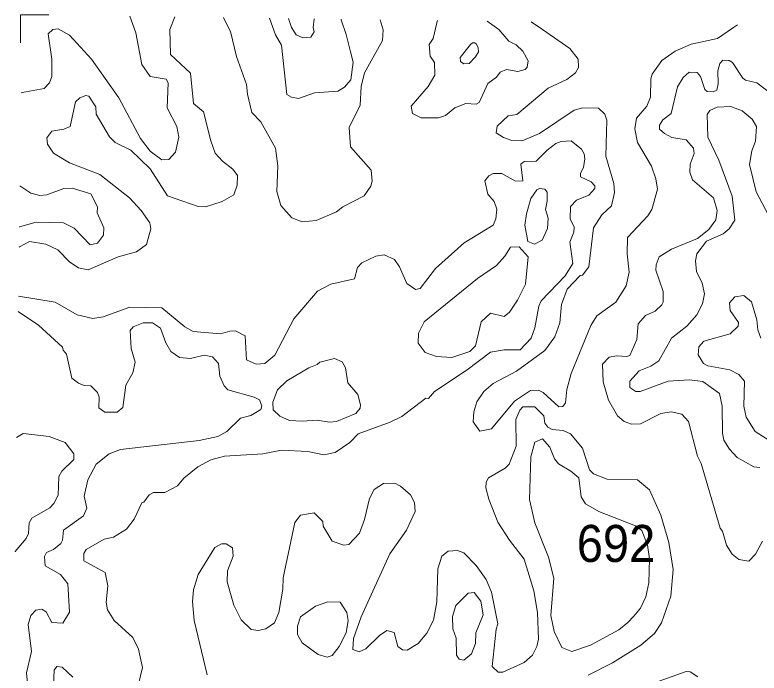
# Model space of a CAD drawing. Extents: x 763.2 to 816.8, y 7896.5 to 7952.7.
# Drawn here: x 763.937 to 767.154, y 7949.814 to 7952.659 of the extents above; entities that cross this region are included whole.
import ezdxf

# ---------------------------------------------------------------- set-up
doc = ezdxf.new("R2010")
doc.units = 0
doc.header["$LTSCALE"] = 0.064
doc.layers.add('2', color=7, linetype='Continuous', lineweight=13)
doc.layers.add('63', color=7, linetype='Continuous', lineweight=13)
doc.layers.add('21', color=7, linetype='Continuous')

msp = doc.modelspace()

# ---------------------------------------------------------------- linework, layer by layer
at = {"layer": '2'}
for points in [[(763.955, 7951.6559), (763.9573, 7951.6572), (763.9998, 7951.6799), (764.0706, 7951.6685), (764.1225, 7951.6441), (764.1737, 7951.5901), (764.2122, 7951.5652), (764.2535, 7951.5568), (764.3836, 7951.6129), (764.4618, 7951.6357), (764.5053, 7951.6674), (764.5239, 7951.7344), (764.5195, 7951.7609), (764.482, 7951.8141), (764.4317, 7951.8679), (764.3047, 7951.9687), (764.1732, 7952.0199), (764.1033, 7952.062), (764.0775, 7952.1008), (764.0746, 7952.1282), (764.0969, 7952.1559), (764.1488, 7952.1648), (764.1753, 7952.1766), (764.1994, 7952.2833), (764.2177, 7952.3006), (764.2442, 7952.3107), (764.2564, 7952.3072), (764.2869, 7952.2622), (764.288, 7952.2307), (764.3457, 7952.1317), (764.3704, 7952.1071), (764.4386, 7952.0743), (764.5213, 7951.9935), (764.5966, 7951.8776), (764.7288, 7951.8311), (764.7611, 7951.8295), (764.8332, 7951.8526), (764.8832, 7951.8821), (764.8978, 7951.9237), (764.8984, 7951.9647), (764.8784, 7951.9928), (764.8339, 7952.0264), (764.8032, 7952.0613), (764.7837, 7952.1145), (764.7528, 7952.2398), (764.7085, 7952.2757), (764.6953, 7952.4069), (764.6098, 7952.4877), (764.6065, 7952.5958), (764.6275, 7952.6505)], [(764.4337, 7952.6532), (764.4599, 7952.5813), (764.4859, 7952.4444), (764.5213, 7952.3935), (764.5913, 7952.3815), (764.5997, 7952.3656), (764.5953, 7952.2577), (764.6375, 7952.1763), (764.6459, 7952.1301), (764.6314, 7952.0659), (764.6019, 7952.0341), (764.5721, 7952.0323), (764.5209, 7952.0697), (764.4795, 7952.1244), (764.3861, 7952.3012), (764.2686, 7952.4676), (764.1736, 7952.5711), (764.1232, 7952.5984), (764.1012, 7952.596), (764.0808, 7952.5772), (764.097, 7952.4677), (764.0968, 7952.3933), (764.086, 7952.3654), (764.0638, 7952.3409), (763.9686, 7952.3236), (763.9642, 7952.3228)], [(764.8382, 7952.6476), (764.8391, 7952.6458), (764.8688, 7952.5877), (764.8943, 7952.4797), (764.9379, 7952.3585), (764.942, 7952.3162), (764.9615, 7952.2374), (765.0006, 7952.1975), (765.0636, 7952.0829), (765.0731, 7952.0061), (765.0696, 7951.896), (765.0864, 7951.8346), (765.1338, 7951.7816), (765.1784, 7951.764), (765.2389, 7951.7709), (765.3266, 7951.8086), (765.3538, 7951.8293), (765.4471, 7951.877), (765.4753, 7951.9193), (765.4806, 7951.9404), (765.4774, 7951.9877), (765.3879, 7952.0893), (765.3823, 7952.1724), (765.4291, 7952.2695), (765.4331, 7952.3498), (765.4474, 7952.4084), (765.5265, 7952.5483), (765.5284, 7952.5946), (765.5151, 7952.6382)], [(765.0373, 7952.6448), (765.0374, 7952.6445), (765.0639, 7952.5727), (765.0893, 7952.528), (765.1125, 7952.3149), (765.1324, 7952.303), (765.1634, 7952.2971), (765.2321, 7952.3221), (765.3332, 7952.3296), (765.3622, 7952.3474), (765.3885, 7952.3789), (765.3986, 7952.4551), (765.387, 7952.4991), (765.3687, 7952.5746), (765.3476, 7952.6382), (765.3468, 7952.6405)], [(765.1201, 7952.6437), (765.1215, 7952.6391), (765.1322, 7952.6043), (765.1523, 7952.5726), (765.1818, 7952.5595), (765.2158, 7952.5628), (765.2304, 7952.586), (765.2262, 7952.6046), (765.231, 7952.6414), (765.2311, 7952.6421)], [(765.7637, 7952.6347), (765.7611, 7952.6243), (765.7443, 7952.5565), (765.7274, 7952.5311), (765.7315, 7952.4804), (765.7508, 7952.453), (765.7519, 7952.3979), (765.7235, 7952.35), (765.65, 7952.264), (765.6551, 7952.2326), (765.6935, 7952.2144), (765.7674, 7952.2144), (765.7986, 7952.2238), (765.839, 7952.2567), (765.8857, 7952.2765), (765.9303, 7952.2735), (765.9431, 7952.2811), (765.9811, 7952.3623), (766.018, 7952.3902), (766.0347, 7952.411), (766.0615, 7952.4233), (766.1113, 7952.4147), (766.1432, 7952.4234), (766.1511, 7952.4335), (766.1561, 7952.4601), (766.1331, 7952.5017), (766.103, 7952.5295), (766.0716, 7952.5452), (766.029, 7952.5964), (765.9782, 7952.6317)], [(766.1691, 7952.6291), (766.2172, 7952.5955), (766.3352, 7952.5132), (766.371, 7952.4684), (766.3728, 7952.4319), (766.3606, 7952.4093), (766.3221, 7952.3802), (766.242, 7952.3431), (766.1072, 7952.2279), (766.0684, 7952.223), (766.0219, 7952.1785), (766.0166, 7952.1489), (766.0493, 7952.1287), (766.0854, 7952.1166), (766.1296, 7952.1142), (766.2051, 7952.1458), (766.354, 7952.2471), (766.3913, 7952.2568), (766.46, 7952.2565), (766.487, 7952.2298), (766.4961, 7952.204), (766.4915, 7952.0482), (766.5259, 7951.9298), (766.5292, 7951.891), (766.5155, 7951.8344), (766.4736, 7951.7953), (766.4373, 7951.7391), (766.4176, 7951.5709), (766.3903, 7951.5349), (766.3808, 7951.5329), (766.3246, 7951.4733), (766.2993, 7951.4072), (766.2924, 7951.3284), (766.2703, 7951.2679), (766.2272, 7951.2091), (766.1053, 7951.1196), (766.0039, 7951.0657), (765.9635, 7951.0318), (765.9331, 7950.9871), (765.9205, 7950.9436), (765.9179, 7950.9004), (765.946, 7950.8606), (765.9975, 7950.8708), (766.0971, 7950.9896), (766.1661, 7951.0355), (766.2004, 7951.0373), (766.2198, 7951.0277), (766.2876, 7950.9647), (766.305, 7950.9667), (766.3162, 7950.9829), (766.3223, 7951.0397), (766.3407, 7951.1096), (766.4269, 7951.3173), (766.4517, 7951.359), (766.5349, 7951.418), (766.5797, 7951.4888), (766.5916, 7951.5478), (766.5835, 7951.626), (766.585, 7951.6969), (766.6726, 7951.7907), (766.6905, 7951.8187), (766.7147, 7951.9061), (766.7079, 7951.9509), (766.6887, 7952.0054), (766.6279, 7952.1074), (766.6164, 7952.1664), (766.6235, 7952.2127), (766.6685, 7952.2645), (766.6849, 7952.3032), (766.6854, 7952.3827), (766.6919, 7952.403), (766.7331, 7952.4623), (766.7909, 7952.5026), (766.8595, 7952.5328), (766.9739, 7952.5575), (767.0437, 7952.6053), (767.0602, 7952.6166)], [(767.2216, 7952.3069), (767.1446, 7952.3649), (767.0943, 7952.3774), (767.0828, 7952.3859), (767.0381, 7952.453), (767.024, 7952.4618), (766.9969, 7952.4639), (766.984, 7952.4494), (766.9749, 7952.4173), (766.9762, 7952.3611), (766.9708, 7952.3339), (766.9549, 7952.3261), (766.9292, 7952.3277), (766.9188, 7952.3365), (766.9005, 7952.3931), (766.8856, 7952.4099), (766.8516, 7952.411), (766.8251, 7952.3883), (766.8011, 7952.3483), (766.7743, 7952.233), (766.7379, 7952.2057), (766.7232, 7952.1831), (766.7238, 7952.1659), (766.7443, 7952.1458), (766.7763, 7952.1289), (766.8389, 7952.119), (766.8704, 7952.0832), (766.8725, 7952.0607), (766.8553, 7952.0142), (766.8545, 7951.9796), (766.8663, 7951.9463), (766.9567, 7951.8683), (766.9729, 7951.814), (766.9663, 7951.7736), (766.9372, 7951.7315), (766.8879, 7951.6924), (766.7751, 7951.6468), (766.7225, 7951.6128), (766.7086, 7951.5788), (766.7068, 7951.5565), (766.7393, 7951.4637), (766.7395, 7951.418), (766.7337, 7951.4053), (766.7039, 7951.3781), (766.663, 7951.3601), (766.6316, 7951.3232), (766.6259, 7951.2569), (766.5945, 7951.1874), (766.5821, 7951.1823), (766.5391, 7951.1853), (766.5056, 7951.1805), (766.4767, 7951.1492), (766.4799, 7951.0726), (766.5025, 7950.9944), (766.542, 7950.9262), (766.5706, 7950.9012), (766.6022, 7950.8897), (766.6407, 7950.8913), (766.7291, 7950.9368), (766.7741, 7950.9438), (766.8198, 7950.9336), (766.8479, 7950.9025), (766.8877, 7950.7525), (766.904, 7950.7196), (766.9858, 7950.4407), (766.9957, 7950.4276), (767.0129, 7950.368), (767.038, 7950.328), (767.0662, 7950.3054), (767.1091, 7950.2984), (767.1389, 7950.3291), (767.1692, 7950.3841)], [(767.1575, 7950.7023), (767.1307, 7950.7055), (767.0585, 7950.7466), (767.026, 7950.7822), (767.002, 7950.8207), (766.996, 7950.8518), (766.9942, 7950.9681), (766.983, 7951.0231), (766.9112, 7951.0751), (766.8529, 7951.0818), (766.7607, 7951.0755), (766.6403, 7951.0309), (766.6213, 7951.0311), (766.5956, 7951.0486), (766.5951, 7951.0765), (766.6349, 7951.1209), (766.6864, 7951.1407), (766.7208, 7951.1634), (766.7752, 7951.2619), (766.8414, 7951.3135), (766.8846, 7951.3634), (766.9085, 7951.4099), (766.9171, 7951.4542), (766.908, 7951.5003), (766.8831, 7951.5501), (766.8792, 7951.5962), (766.8845, 7951.6268), (766.927, 7951.6815), (766.9986, 7951.7127), (767.025, 7951.7339), (767.0482, 7951.7716), (767.0379, 7951.8762), (766.9797, 7952.0311), (766.932, 7952.131), (766.9287, 7952.2288), (766.9407, 7952.2457), (766.9729, 7952.26), (767.0314, 7952.2634), (767.0808, 7952.2438), (767.1239, 7952.2091), (767.1423, 7952.1773), (767.1377, 7952.1129), (767.1226, 7952.0711), (767.1127, 7952.0119), (767.1404, 7951.8943), (767.2076, 7951.7696)], [(765.7243, 7951.0006), (765.7513, 7951.032), (765.8922, 7951.1249), (765.9923, 7951.201), (766.0519, 7951.2116), (766.121, 7951.211), (766.1691, 7951.2617), (766.1842, 7951.306), (766.2012, 7951.4005), (766.2121, 7951.4236), (766.3161, 7951.5308), (766.3481, 7951.5852), (766.3356, 7951.6766), (766.3532, 7951.7194), (766.3548, 7951.7417), (766.3373, 7951.778), (766.3387, 7951.8307), (766.3649, 7951.8588), (766.4178, 7951.8793), (766.4437, 7951.9082), (766.4431, 7951.9204), (766.428, 7951.9373), (766.3816, 7951.9585), (766.3815, 7951.975), (766.3946, 7951.9995), (766.4009, 7952.0368), (766.3975, 7952.0584), (766.3857, 7952.0782), (766.3411, 7952.1153), (766.2981, 7952.1126), (766.2755, 7952.1036), (766.2373, 7952.0749), (766.1898, 7952.027), (766.1377, 7952.0253), (766.1237, 7952.0142), (766.1327, 7951.9416), (766.1002, 7951.9398), (766.0411, 7951.9739), (766.0045, 7951.9741), (765.9854, 7951.964), (765.9676, 7951.9422), (765.9807, 7951.8838), (766.0081, 7951.8524), (766.0197, 7951.8198), (766.0154, 7951.7778), (766.004, 7951.7504), (765.8785, 7951.6734), (765.7552, 7951.5632), (765.6893, 7951.4765), (765.6683, 7951.4716), (765.6304, 7951.4979), (765.5995, 7951.5706), (765.5772, 7951.6013), (765.5336, 7951.6225), (765.4971, 7951.6158), (765.437, 7951.5871), (765.4184, 7951.5674), (765.4048, 7951.518), (765.3028, 7951.4956), (765.2442, 7951.4646), (765.1427, 7951.3462), (765.0607, 7951.1883), (765.0168, 7951.1526), (764.98, 7951.1495), (764.9387, 7951.169), (764.9318, 7951.2714), (764.8908, 7951.2937), (764.8653, 7951.2929), (764.8259, 7951.2807), (764.707, 7951.291), (764.6716, 7951.311), (764.5719, 7951.3925), (764.4341, 7951.3953), (764.3181, 7951.3537), (764.2737, 7951.3465), (764.2061, 7951.3626), (764.1109, 7951.4171), (763.952, 7951.4428)], [(763.9586, 7951.9204), (764.006, 7951.8881), (764.0453, 7951.8792), (764.0745, 7951.8819), (764.1489, 7951.9082), (764.1851, 7951.9101), (764.2651, 7951.8856), (764.294, 7951.8297), (764.2929, 7951.803), (764.322, 7951.7385), (764.3204, 7951.7071), (764.2944, 7951.6722), (764.2624, 7951.6653), (764.1927, 7951.737), (764.1463, 7951.7603), (764.0286, 7951.7638), (763.9573, 7951.7425), (763.9562, 7951.7422)], [(767.2124, 7950.8111), (767.1362, 7950.858), (767.0979, 7950.9209), (767.088, 7950.9675), (767.0909, 7951.0766), (767.0662, 7951.1047), (767.027, 7951.1256), (766.9322, 7951.1417), (766.914, 7951.1525), (766.8907, 7951.1894), (766.8937, 7951.225), (766.9151, 7951.2488), (767.0282, 7951.2805), (767.0639, 7951.3139), (767.0645, 7951.33), (767.029, 7951.381), (767.0257, 7951.4146), (767.0487, 7951.4413), (767.0882, 7951.4466), (767.1209, 7951.4196), (767.1437, 7951.3414), (767.1482, 7951.2986), (767.1607, 7951.2619)], [(763.9511, 7951.377), (764.0394, 7951.3184), (764.1424, 7951.2233), (764.1453, 7951.2101), (764.1598, 7951.193), (764.1825, 7951.0886), (764.2113, 7951.0668), (764.236, 7951.0573), (764.265, 7951.0555), (764.2936, 7951.0276), (764.3005, 7951.0076), (764.2993, 7950.9603), (764.3256, 7950.9423), (764.3783, 7950.9424), (764.4029, 7950.9626), (764.4159, 7951.0588), (764.4471, 7951.1119), (764.4564, 7951.1588), (764.4389, 7951.2166), (764.4356, 7951.2945), (764.4488, 7951.3116), (764.4911, 7951.3283), (764.5312, 7951.328), (764.5669, 7951.3045), (764.5887, 7951.2422), (764.6106, 7951.2047), (764.6489, 7951.1782), (764.6961, 7951.1739), (764.7543, 7951.1885), (764.7909, 7951.1816), (764.8164, 7951.1523), (764.8229, 7951.0978), (764.8412, 7951.0562), (764.8568, 7951.0386), (764.9718, 7951.0074), (764.9943, 7950.9956), (765.0042, 7950.9698), (765.0003, 7950.9533), (764.9574, 7950.9272), (764.9117, 7950.9168), (764.8529, 7950.8583), (764.8141, 7950.8373), (764.7332, 7950.8203), (764.3934, 7950.7812), (764.3444, 7950.7615), (764.2886, 7950.718), (764.2522, 7950.6493), (764.2368, 7950.5785), (764.2482, 7950.5269), (764.2328, 7950.4935), (764.1467, 7950.4324), (764.1428, 7950.3891), (764.1357, 7950.3748), (764.1035, 7950.3489), (764.074, 7950.3353), (764.0646, 7950.3178), (764.0676, 7950.2778), (764.1346, 7950.2401), (764.1657, 7950.2), (764.1722, 7950.0779), (764.1437, 7950.0296), (764.097, 7950.0335), (764.072, 7950.0792), (764.053, 7950.0906), (764.0274, 7950.0858), (764.0054, 7950.063), (763.9938, 7950.0249), (764.0081, 7949.9083), (763.9869, 7949.8157), (763.9917, 7949.7703)], [(765.3852, 7950.811), (765.4212, 7950.849), (765.5589, 7950.8992), (765.6099, 7950.9237), (765.7139, 7951.0027), (765.7243, 7951.0006)], [(766.4144, 7949.806), (766.52, 7949.8594), (766.6426, 7949.9347), (766.7017, 7949.9857), (766.7322, 7950.0318), (766.7719, 7950.1469), (766.7822, 7950.2626), (766.7642, 7950.3784), (766.7295, 7950.4974), (766.6803, 7950.6067), (766.6276, 7950.6493), (766.497, 7950.6528), (766.4379, 7950.6756), (766.4209, 7950.6932), (766.3906, 7950.7865), (766.3389, 7950.8479), (766.3071, 7950.8625), (766.2592, 7950.8666), (766.2401, 7950.8767), (766.227, 7950.8952), (766.2227, 7950.9264), (766.1849, 7950.9649), (766.1327, 7950.9653), (766.1196, 7950.9512), (766.102, 7950.9107), (766.1032, 7950.7947), (766.0727, 7950.7181), (766.0554, 7950.7002), (765.9835, 7950.6588), (765.9739, 7950.6394), (765.9723, 7950.6144), (765.985, 7950.5664), (766.025, 7950.4665)], [(763.9436, 7950.8321), (763.9732, 7950.85), (764.0854, 7950.8365), (764.1548, 7950.8116), (764.1923, 7950.7625), (764.1913, 7950.7375), (764.1402, 7950.6878), (764.1267, 7950.6643), (764.1232, 7950.5834), (764.1058, 7950.5474), (764.0874, 7950.5289), (764.0098, 7950.4834), (763.9986, 7950.4638), (763.995, 7950.418), (763.9858, 7950.3962), (763.9376, 7950.3406), (763.9368, 7950.3396)], [(764.4698, 7949.7605), (764.4878, 7949.8382), (764.4715, 7949.9182), (764.4461, 7949.9686), (764.3665, 7950.0415), (764.3369, 7950.0876), (764.3319, 7950.1209), (764.3385, 7950.191), (764.3271, 7950.249), (764.2345, 7950.3003), (764.2351, 7950.3318), (764.2448, 7950.3483), (764.3231, 7950.3928), (764.3636, 7950.4018), (764.4194, 7950.4365), (764.4519, 7950.4804), (764.4862, 7950.5499), (764.4944, 7950.5529), (764.5176, 7950.5848), (764.5363, 7950.5949), (764.5845, 7950.5951), (764.6391, 7950.6232), (764.6678, 7950.6566), (764.7275, 7950.7058), (764.7833, 7950.7363), (764.843, 7950.7514), (765.0081, 7950.7615), (765.0896, 7950.7777), (765.2035, 7950.7716), (765.2723, 7950.7582), (765.3216, 7950.7674), (765.3852, 7950.811)], [(766.2005, 7949.9616), (766.1929, 7949.9298), (766.1739, 7949.8917), (766.1381, 7949.8608), (766.0467, 7949.8182), (766.0265, 7949.8178), (766.0004, 7949.8432), (766.0166, 7950.0049), (766.0244, 7950.0275), (765.9969, 7950.1641), (765.9746, 7950.219), (765.931, 7950.2798), (765.8769, 7950.3335), (765.8497, 7950.3439), (765.8091, 7950.3416), (765.7823, 7950.3202), (765.7649, 7950.2652), (765.7601, 7950.1227), (765.7468, 7950.0438), (765.7169, 7949.9867), (765.6795, 7949.9429), (765.6325, 7949.9138), (765.6124, 7949.9152), (765.592, 7949.9299), (765.5756, 7949.9903), (765.5445, 7949.9987), (765.5136, 7949.9773), (765.4539, 7949.9197), (765.4256, 7949.9069), (765.3971, 7949.9166), (765.4001, 7949.9633), (765.4342, 7950.0582), (765.5572, 7950.3303), (765.6289, 7950.4317), (765.6676, 7950.5125), (765.6644, 7950.5523), (765.647, 7950.5848), (765.6036, 7950.6222), (765.5793, 7950.6346), (765.5307, 7950.6332), (765.4899, 7950.6075), (765.47, 7950.5683), (765.4484, 7950.4788), (765.4266, 7950.4185), (765.3797, 7950.3701), (765.3594, 7950.3671), (765.3086, 7950.3847), (765.269, 7950.4493), (765.2685, 7950.4699), (765.2302, 7950.5064), (765.172, 7950.4966), (765.1468, 7950.4658), (765.0966, 7950.2266), (765.0956, 7950.1775), (765.078, 7950.076), (765.059, 7950.0323), (765.0221, 7950.0063), (764.9884, 7949.9989), (764.9586, 7950.0035), (764.9147, 7950.0444), (764.8828, 7950.1082), (764.8546, 7950.2082), (764.856, 7950.2562), (764.8807, 7950.3192), (764.8773, 7950.3553), (764.8499, 7950.3735), (764.8301, 7950.3732), (764.8017, 7950.3574), (764.7284, 7950.2409), (764.7084, 7950.1739), (764.7052, 7950.124), (764.7119, 7950.0418), (764.7674, 7949.8065)], [(766.025, 7950.4665), (766.0742, 7950.3883), (766.1379, 7950.3062), (766.1803, 7950.1695), (766.1956, 7950.076), (766.2005, 7949.9616)], [(764.104, 7949.7591), (764.107, 7949.8271), (764.1183, 7949.8436), (764.1417, 7949.8396), (764.1867, 7949.7971)], [(766.8891, 7949.7982), (766.856, 7949.8205), (766.8385, 7949.8213), (766.7173, 7949.7788)]]:
    msp.add_lwpolyline(points, dxfattribs=at)
for points in [[(765.9284, 7952.478), (765.9407, 7952.5), (765.9392, 7952.5172), (765.9326, 7952.5329), (765.9246, 7952.5386), (765.9155, 7952.5378), (765.9059, 7952.5308), (765.8622, 7952.4751), (765.8624, 7952.4581), (765.8775, 7952.4477), (765.9, 7952.4487)], [(766.148, 7951.7989), (766.1671, 7951.8659), (766.1937, 7951.9027), (766.2049, 7951.9084), (766.227, 7951.9054), (766.2382, 7951.8929), (766.2383, 7951.8543), (766.2301, 7951.8182), (766.2416, 7951.7812), (766.2397, 7951.7352), (766.2157, 7951.6853), (766.1833, 7951.6688), (766.1542, 7951.6793), (766.1415, 7951.7503)], [(765.936, 7951.5204), (766.0191, 7951.5758), (766.055, 7951.6164), (766.0786, 7951.6555), (766.1169, 7951.6564), (766.1552, 7951.6134), (766.1445, 7951.496), (766.1097, 7951.4256), (766.0755, 7951.3745), (766.0518, 7951.355), (765.9929, 7951.3693), (765.9525, 7951.3331), (765.9276, 7951.2286), (765.9033, 7951.2038), (765.8253, 7951.1788), (765.7588, 7951.1823), (765.7104, 7951.2006), (765.6797, 7951.2404), (765.6815, 7951.2832), (765.7067, 7951.332)], [(765.2973, 7950.8994), (765.3277, 7950.9012), (765.4108, 7950.936), (765.429, 7950.9589), (765.4312, 7950.9744), (765.4198, 7951.0187), (765.3754, 7951.0693), (765.3655, 7951.1344), (765.3514, 7951.1594), (765.3184, 7951.1738), (765.2543, 7951.1582), (765.2439, 7951.1476), (765.2074, 7951.1339), (765.1122, 7951.0773), (765.0715, 7951.0388), (765.0518, 7950.9858), (765.0535, 7950.9527), (765.0824, 7950.9252), (765.1235, 7950.9067), (765.1788, 7950.9028), (765.244, 7950.9075)], [(766.1611, 7950.5652), (766.1677, 7950.7498), (766.1843, 7950.812), (766.2169, 7950.8267), (766.2497, 7950.7908), (766.2697, 7950.74), (766.286, 7950.7187), (766.3406, 7950.6866), (766.374, 7950.6582), (766.3846, 7950.5763), (766.4035, 7950.5454), (766.4609, 7950.513), (766.6191, 7950.4516), (766.6474, 7950.4301), (766.6707, 7950.3679), (766.6804, 7950.3086), (766.6771, 7950.2049), (766.6635, 7950.1437), (766.6411, 7950.0947), (766.6128, 7950.061), (766.586, 7950.0329), (766.5471, 7950.0007), (766.4254, 7949.9353), (766.3448, 7949.9074), (766.3006, 7949.9255), (766.268, 7949.9938), (766.2533, 7950.0629), (766.2659, 7950.2254), (766.2431, 7950.3159), (766.1849, 7950.4645)], [(765.8428, 7950.107), (765.8967, 7950.1596), (765.9226, 7950.1632), (765.9503, 7950.126), (765.9615, 7950.066), (765.9296, 7949.9879), (765.9277, 7949.942), (765.9108, 7949.8984), (765.8776, 7949.8708), (765.8572, 7949.8741), (765.8457, 7949.8923), (765.8446, 7949.9659), (765.8292, 7950.0062), (765.8288, 7950.0585)], [(765.1789, 7949.9447), (765.1589, 7949.9812), (765.1588, 7950.0168), (765.1714, 7950.0583), (765.2365, 7950.104), (765.2902, 7950.1219), (765.3424, 7950.1217), (765.3718, 7950.0767), (765.377, 7950.0418), (765.3693, 7949.9886), (765.3385, 7949.9294), (765.3078, 7949.8901), (765.2869, 7949.8838), (765.2472, 7949.8954)]]:
    msp.add_lwpolyline(points, close=True, dxfattribs=at)
at = {"layer": '63'}
msp.add_lwpolyline([(764.0838, 7952.6591), (763.9606, 7952.6591), (763.9606, 7952.5377)], dxfattribs=at)

# ---------------------------------------------------------------- texts
at = {"layer": '21', "width": 0.95}
msp.add_text('692', height=0.16, dxfattribs=at).set_placement((766.3657, 7950.2948))

doc.saveas('drawing.dxf')
